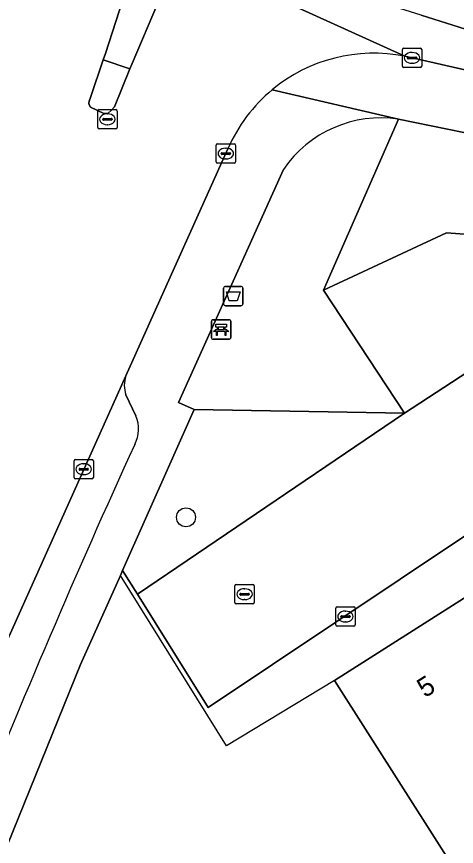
# Model space of a CAD drawing. Extents: x 163008 to 163854, y 382777 to 383982.
# Drawn here: x 163156.48 to 163179.19, y 383844.28 to 383887.16 of the extents above; entities that cross this region are included whole.
import ezdxf

# ---------------------------------------------------------------- set-up
doc = ezdxf.new("R2010")
doc.units = 0
for name, color, linetype in [('IMGEO_Afvalbak', 7, 'Continuous'), ('IMGEO_Bank', 7, 'Continuous'), ('IMGEO_Boom', 7, 'Continuous'), ('IMGEO_Groenvoorziening', 7, 'Continuous'), ('IMGEO_Hek', 7, 'Continuous'), ('IMGEO_Kolk', 7, 'Continuous'), ('IMGEO_Pand', 7, 'Continuous'), ('IMGEO_Pand_nummerreeks', 7, 'Continuous'), ('IMGEO_Parkeervlak_open', 7, 'Continuous'), ('IMGEO_Rijbaan_lokaal_gesloten', 7, 'Continuous'), ('IMGEO_Rijbaan_lokaal_open', 7, 'Continuous'), ('IMGEO_Rioolput', 7, 'Continuous'), ('IMGEO_Terreindeel_zand', 7, 'Continuous'), ('IMGEO_Verkeerseiland_open', 7, 'Continuous'), ('IMGEO_Voetpad_open', 7, 'Continuous')]:
    doc.layers.add(name, color=color, linetype=linetype)

msp = doc.modelspace()

# ---------------------------------------------------------------- linework, layer by layer
at = {"layer": 'IMGEO_Afvalbak'}
for p, q in [((163167.169, 383872.316), (163167.169, 383873.116)), ((163167.169, 383873.116), (163167.169, 383872.316)), ((163167.269, 383873.216), (163168.059, 383873.216)), ((163168.059, 383873.216), (163167.269, 383873.216)), ((163168.159, 383873.116), (163168.159, 383872.316)), ((163168.159, 383872.316), (163168.159, 383873.116)), ((163168.059, 383872.216), (163167.269, 383872.216)), ((163167.269, 383872.216), (163168.059, 383872.216))]:
    msp.add_line(p, q, dxfattribs=at)
msp.add_lwpolyline([(163167.312, 383872.93), (163168.016, 383872.93), (163167.867, 383872.46), (163167.461, 383872.46), (163167.312, 383872.93)], dxfattribs=at)
for centre, start, end in [((163167.269, 383873.116), 90, 180), ((163167.269, 383873.116), 90, 180), ((163168.059, 383873.116), 0, 90), ((163168.059, 383873.116), 360, 90), ((163167.269, 383872.316), 180, 270), ((163167.269, 383872.316), 180, 270), ((163168.059, 383872.316), 270, 0), ((163168.059, 383872.316), 270, 0)]:
    msp.add_arc(centre, 0.1, start, end, dxfattribs=at)
at = {"layer": 'IMGEO_Bank'}
for p, q in [((163166.54, 383870.563), (163166.54, 383871.404)), ((163166.54, 383871.404), (163166.54, 383870.563)), ((163166.615, 383871.488), (163167.456, 383871.488)), ((163167.456, 383871.488), (163166.615, 383871.488)), ((163167.54, 383871.413), (163167.54, 383870.572)), ((163167.54, 383870.572), (163167.54, 383871.413)), ((163167.237, 383870.886), (163166.844, 383870.886)), ((163166.849, 383870.994), (163166.849, 383871.1)), ((163166.893, 383871.1), (163166.893, 383870.994)), ((163167.181, 383871.106), (163166.899, 383871.106)), ((163166.899, 383870.988), (163167.181, 383870.988)), ((163167.187, 383870.994), (163167.187, 383871.1)), ((163167.231, 383871.1), (163167.231, 383870.994)), ((163167.465, 383870.488), (163166.624, 383870.488)), ((163166.624, 383870.488), (163167.465, 383870.488))]:
    msp.add_line(p, q, dxfattribs=at)
for points in [[(163166.843, 383871.106), (163166.757, 383871.106), (163166.757, 383871.267), (163167.32, 383871.267), (163167.32, 383871.106), (163167.237, 383871.106)], [(163166.787, 383870.886), (163166.645, 383870.886), (163166.757, 383870.988), (163166.843, 383870.988)], [(163166.837, 383870.879), (163166.837, 383870.672), (163166.794, 383870.672), (163166.794, 383870.879)], [(163167.237, 383870.988), (163167.32, 383870.988), (163167.432, 383870.886), (163167.293, 383870.886)], [(163167.287, 383870.879), (163167.287, 383870.672), (163167.243, 383870.672), (163167.243, 383870.879)]]:
    msp.add_lwpolyline(points, dxfattribs=at)
for centre, radius, start, end in [((163166.618, 383871.41), 0.0779, 92.4484, 184.2845), ((163166.618, 383871.41), 0.0779, 92.4484, 184.2845), ((163167.462, 383871.41), 0.0779, 2.4484, 94.2845), ((163167.462, 383871.41), 0.0779, 2.4484, 94.2845), ((163166.787, 383870.879), 0.00671, 2.8957, 87.1043), ((163166.844, 383870.879), 0.00671, 92.8957, 177.1043), ((163166.842, 383871.099), 0.00671, 2.8957, 87.1043), ((163166.842, 383870.995), 0.00671, 272.8957, 357.1043), ((163166.899, 383871.099), 0.00671, 92.8957, 177.1043), ((163166.899, 383870.995), 0.00671, 182.8957, 267.1043), ((163167.181, 383871.099), 0.00671, 2.8957, 87.1043), ((163167.181, 383870.995), 0.00671, 272.8957, 357.1043), ((163167.238, 383871.099), 0.00671, 92.8957, 177.1043), ((163167.238, 383870.995), 0.00671, 182.8957, 267.1043), ((163167.236, 383870.879), 0.00671, 2.8957, 87.1043), ((163167.293, 383870.879), 0.00671, 92.8957, 177.1043), ((163166.618, 383870.566), 0.0779, 182.4484, 274.2845), ((163166.618, 383870.566), 0.0779, 182.4484, 274.2845), ((163167.462, 383870.566), 0.0779, 272.4484, 4.2845), ((163167.462, 383870.566), 0.0779, 272.4484, 4.2845)]:
    msp.add_arc(centre, radius, start, end, dxfattribs=at)
at = {"layer": 'IMGEO_Boom'}
msp.add_circle((163165.224, 383861.28), 0.489, dxfattribs=at)
at = {"layer": 'IMGEO_Groenvoorziening'}
msp.add_lwpolyline([(163170.264, 383879.259), (163164.834, 383867.213), (163165.649, 383866.86), (163176.503, 383866.655), (163172.325, 383873.025), (163176.201, 383881.849)], dxfattribs=at)
for points in [[(163186.314, 383879.784), (163176.201, 383881.849), (163172.325, 383873.025), (163178.671, 383875.983), (163183.318, 383875.634)], [(163162.718, 383857.306), (163176.503, 383866.655), (163165.649, 383866.86), (163161.952, 383858.534)]]:
    msp.add_lwpolyline(points, close=True, dxfattribs=at)
msp.add_arc((163175.287, 383875.844), 6.075, 81.3504, 145.7878, dxfattribs=at)
at = {"layer": 'IMGEO_Hek'}
msp.add_lwpolyline([(163172.895, 383852.844), (163167.311, 383849.471), (163161.834, 383858.268)], dxfattribs=at)
at = {"layer": 'IMGEO_Kolk'}
for p, q in [((163176.398, 383884.595), (163176.398, 383885.447)), ((163176.473, 383885.521), (163177.325, 383885.521)), ((163177.399, 383885.447), (163177.399, 383884.595)), ((163176.657, 383885.015), (163176.657, 383885.027)), ((163177.095, 383884.978), (163176.697, 383884.978)), ((163176.7, 383885.064), (163177.098, 383885.064)), ((163176.886, 383885.301), (163176.911, 383885.301)), ((163177.141, 383885.027), (163177.141, 383885.015)), ((163177.325, 383884.521), (163176.473, 383884.521)), ((163176.909, 383884.741), (163176.884, 383884.741)), ((163166.781, 383879.651), (163166.781, 383880.503)), ((163166.856, 383880.577), (163167.708, 383880.577)), ((163167.269, 383880.357), (163167.294, 383880.357)), ((163167.782, 383880.503), (163167.782, 383879.651)), ((163167.04, 383880.071), (163167.04, 383880.083)), ((163167.478, 383880.034), (163167.08, 383880.034)), ((163167.083, 383880.12), (163167.481, 383880.12)), ((163167.292, 383879.797), (163167.267, 383879.797)), ((163167.524, 383880.083), (163167.524, 383880.071)), ((163167.708, 383879.577), (163166.856, 383879.577)), ((163159.441, 383863.341), (163159.441, 383864.193)), ((163159.516, 383864.267), (163160.368, 383864.267)), ((163159.929, 383864.047), (163159.954, 383864.047)), ((163160.442, 383864.193), (163160.442, 383863.341)), ((163159.7, 383863.761), (163159.7, 383863.773)), ((163160.138, 383863.724), (163159.74, 383863.724)), ((163159.743, 383863.81), (163160.141, 383863.81)), ((163159.952, 383863.487), (163159.927, 383863.487)), ((163160.184, 383863.773), (163160.184, 383863.761)), ((163160.368, 383863.267), (163159.516, 383863.267)), ((163173.033, 383856.652), (163173.885, 383856.652)), ((163172.958, 383855.726), (163172.958, 383856.578)), ((163173.26, 383856.195), (163173.658, 383856.195)), ((163173.446, 383856.432), (163173.471, 383856.432)), ((163173.959, 383856.578), (163173.959, 383855.726)), ((163173.217, 383856.146), (163173.217, 383856.158)), ((163173.655, 383856.109), (163173.257, 383856.109)), ((163173.469, 383855.872), (163173.444, 383855.872)), ((163173.701, 383856.158), (163173.701, 383856.146)), ((163173.885, 383855.652), (163173.033, 383855.652))]:
    msp.add_line(p, q, dxfattribs=at)
for points in [[(163176.398, 383884.595), (163176.398, 383885.447)], [(163176.473, 383885.521), (163177.325, 383885.521)], [(163177.399, 383885.447), (163177.399, 383884.595)], [(163177.325, 383884.521), (163176.473, 383884.521)], [(163166.781, 383879.651), (163166.781, 383880.503)], [(163166.856, 383880.577), (163167.708, 383880.577)], [(163167.782, 383880.503), (163167.782, 383879.651)], [(163167.708, 383879.577), (163166.856, 383879.577)], [(163159.441, 383863.341), (163159.441, 383864.193)], [(163159.516, 383864.267), (163160.368, 383864.267)], [(163160.442, 383864.193), (163160.442, 383863.341)], [(163160.368, 383863.267), (163159.516, 383863.267)], [(163173.033, 383856.652), (163173.885, 383856.652)], [(163172.958, 383855.726), (163172.958, 383856.578)], [(163173.959, 383856.578), (163173.959, 383855.726)], [(163173.885, 383855.652), (163173.033, 383855.652)]]:
    msp.add_lwpolyline(points, dxfattribs=at)
for centre, radius, start, end in [((163176.475, 383885.445), 0.0765, 91.552, 178.448), ((163176.475, 383885.445), 0.0765, 91.552, 178.448), ((163177.323, 383885.445), 0.0765, 1.552, 88.448), ((163177.323, 383885.445), 0.0765, 1.552, 88.448), ((163176.697, 383885.024), 0.0403, 85.8775, 175.7526), ((163176.694, 383885.014), 0.0366, 178.938, 274.7102), ((163177.098, 383885.021), 0.043, 264.8664, 352.4533), ((163177.102, 383885.026), 0.0386, 1.7309, 96.639), ((163176.475, 383884.597), 0.0765, 181.552, 268.448), ((163176.475, 383884.597), 0.0765, 181.552, 268.448), ((163177.323, 383884.597), 0.0765, 271.552, 358.448), ((163177.323, 383884.597), 0.0765, 271.552, 358.448), ((163166.858, 383880.501), 0.0765, 91.552, 178.448), ((163166.858, 383880.501), 0.0765, 91.552, 178.448), ((163167.706, 383880.501), 0.0765, 1.552, 88.448), ((163167.706, 383880.501), 0.0765, 1.552, 88.448), ((163167.08, 383880.08), 0.0403, 85.8775, 175.7526), ((163167.077, 383880.07), 0.0366, 178.938, 274.7102), ((163167.481, 383880.077), 0.043, 264.8664, 352.4533), ((163167.485, 383880.082), 0.0386, 1.7309, 96.639), ((163166.858, 383879.653), 0.0765, 181.552, 268.448), ((163166.858, 383879.653), 0.0765, 181.552, 268.448), ((163167.706, 383879.653), 0.0765, 271.552, 358.448), ((163167.706, 383879.653), 0.0765, 271.552, 358.448), ((163159.518, 383864.191), 0.0765, 91.552, 178.448), ((163159.518, 383864.191), 0.0765, 91.552, 178.448), ((163160.366, 383864.191), 0.0765, 1.552, 88.448), ((163160.366, 383864.191), 0.0765, 1.552, 88.448), ((163159.74, 383863.77), 0.0403, 85.8775, 175.7526), ((163159.737, 383863.76), 0.0366, 178.938, 274.7102), ((163160.141, 383863.767), 0.043, 264.8664, 352.4533), ((163160.145, 383863.772), 0.0386, 1.7309, 96.639), ((163159.518, 383863.343), 0.0765, 181.552, 268.448), ((163159.518, 383863.343), 0.0765, 181.552, 268.448), ((163160.366, 383863.343), 0.0765, 271.552, 358.448), ((163160.366, 383863.343), 0.0765, 271.552, 358.448), ((163173.035, 383856.576), 0.0765, 91.552, 178.448), ((163173.035, 383856.576), 0.0765, 91.552, 178.448), ((163173.883, 383856.576), 0.0765, 1.552, 88.448), ((163173.883, 383856.576), 0.0765, 1.552, 88.448), ((163173.257, 383856.155), 0.0403, 85.8775, 175.7526), ((163173.662, 383856.157), 0.0386, 1.7309, 96.639), ((163173.254, 383856.145), 0.0366, 178.938, 274.7102), ((163173.658, 383856.152), 0.043, 264.8664, 352.4533), ((163173.035, 383855.728), 0.0765, 181.552, 268.448), ((163173.035, 383855.728), 0.0765, 181.552, 268.448), ((163173.883, 383855.728), 0.0765, 271.552, 358.448), ((163173.883, 383855.728), 0.0765, 271.552, 358.448)]:
    msp.add_arc(centre, radius, start, end, dxfattribs=at)
for centre, major_axis, ratio, start_param, end_param in [((163176.885, 383885.021), (-0.387, 0.002), 0.722429, 4.712389, 7.853982), ((163176.91, 383885.021), (-0.39, 0.002), 0.717154, 1.570796, 4.712389), ((163167.268, 383880.077), (-0.387, 0.002), 0.722429, 4.712389, 7.853982), ((163167.293, 383880.077), (-0.39, 0.002), 0.717154, 1.570796, 4.712389), ((163159.928, 383863.767), (-0.387, 0.002), 0.722429, 4.712389, 7.853982), ((163159.953, 383863.767), (-0.39, 0.002), 0.717154, 1.570796, 4.712389), ((163173.445, 383856.152), (-0.387, 0.002), 0.722429, 4.712389, 7.853982), ((163173.47, 383856.152), (-0.39, 0.002), 0.717154, 1.570796, 4.712389)]:
    msp.add_ellipse(centre, major_axis=major_axis, ratio=ratio, start_param=start_param, end_param=end_param, dxfattribs=at)
at = {"layer": 'IMGEO_Pand'}
msp.add_lwpolyline([(163184.162, 383850.263), (163179.744, 383857.204), (163172.895, 383852.844), (163180.022, 383841.65), (163183.059, 383843.584), (163183.393, 383843.06), (163186.078, 383844.773), (163185.545, 383846.3), (163185.353, 383846.851)], close=True, dxfattribs=at)
at = {"layer": 'IMGEO_Parkeervlak_open'}
msp.add_lwpolyline([(163176.503, 383866.655), (163189.535, 383875.168), (163183.318, 383875.634), (163178.671, 383875.983), (163172.325, 383873.025)], close=True, dxfattribs=at)
for points in [[(163162.118, 383868.591), (163154.646, 383851.944), (163148.967, 383836.844), (163146.333, 383828.404), (163140.456, 383807.668)], [(163162.632, 383866.518), (163162.124, 383867.603)]]:
    msp.add_lwpolyline(points, dxfattribs=at)
for centre, radius, start, end in [((163163.568, 383868.106), 1.529, 161.4992, 199.1967), ((163161.111, 383865.838), 1.666, 331.6288, 24.0915), ((163552.202, 383686.979), 428.387, 155.43858, 158.34041)]:
    msp.add_arc(centre, radius, start, end, dxfattribs=at)
at = {"layer": 'IMGEO_Rijbaan_lokaal_gesloten'}
for points in [[(163140.375, 383901.675), (163150.835, 383896.695), (163151.312, 383896.545), (163176.519, 383885.108), (163180.532, 383884.198), (163180.963, 383886.1), (163177.375, 383887.226), (163172.591, 383888.748), (163165.416, 383891.903), (163148.087, 383900.121), (163138.085, 383904.472)], [(163176.519, 383885.108), (163151.312, 383896.545), (163150.835, 383896.695)], [(163177.375, 383887.226), (163180.963, 383886.1), (163182.419, 383892.521)], [(163133.142, 383781.963), (163134.009, 383784.656), (163134.705, 383787.199), (163140.456, 383807.668), (163146.333, 383828.404), (163148.967, 383836.844), (163154.646, 383851.944), (163162.118, 383868.591), (163167.391, 383880.325)]]:
    msp.add_lwpolyline(points, dxfattribs=at)
msp.add_lwpolyline([(163160.229, 383882.595), (163160.213, 383882.688), (163160.232, 383882.78), (163160.299, 383882.971), (163160.953, 383884.922), (163161.064, 383885.252), (163162.138, 383888.57), (163162.565, 383889.915), (163162.945, 383889.898), (163163.381, 383889.731), (163163.848, 383889.506), (163164.121, 383889.297), (163164.172, 383889.187), (163164.172, 383889.034), (163164.189, 383888.917), (163163.808, 383887.935), (163162.445, 383884.737), (163162.327, 383884.461), (163161.528, 383882.5), (163161.362, 383882.31), (163161.203, 383882.162), (163161.037, 383882.14), (163160.989, 383882.14), (163160.285, 383882.481)], close=True, dxfattribs=at)
for centre, radius, start, end in [((163174.918, 383877.061), 8.204, 78.749, 129.6976), ((163174.921, 383877.059), 8.208, 129.7015, 156.5527)]:
    msp.add_arc(centre, radius, start, end, dxfattribs=at)
at = {"layer": 'IMGEO_Rijbaan_lokaal_open'}
msp.add_lwpolyline([(163192.849, 383869.165), (163195.577, 383871.58), (163204.223, 383877.406), (163194.116, 383878.484), (163189.535, 383875.168), (163176.503, 383866.655), (163162.718, 383857.306), (163166.375, 383851.456)], close=True, dxfattribs=at)
at = {"layer": 'IMGEO_Rioolput'}
for p, q in [((163160.741, 383882.35), (163161.593, 383882.35)), ((163160.666, 383881.424), (163160.666, 383882.276)), ((163161.154, 383882.13), (163161.179, 383882.13)), ((163161.667, 383882.276), (163161.667, 383881.424)), ((163160.925, 383881.844), (163160.925, 383881.856)), ((163161.363, 383881.807), (163160.965, 383881.807)), ((163160.968, 383881.893), (163161.366, 383881.893)), ((163161.177, 383881.57), (163161.152, 383881.57)), ((163161.409, 383881.856), (163161.409, 383881.844)), ((163161.593, 383881.35), (163160.741, 383881.35)), ((163167.749, 383856.88), (163167.749, 383857.732)), ((163167.824, 383857.806), (163168.676, 383857.806)), ((163168.237, 383857.586), (163168.262, 383857.586)), ((163168.75, 383857.732), (163168.75, 383856.88)), ((163168.008, 383857.3), (163168.008, 383857.312)), ((163168.446, 383857.263), (163168.048, 383857.263)), ((163168.051, 383857.349), (163168.449, 383857.349)), ((163168.492, 383857.312), (163168.492, 383857.3)), ((163168.676, 383856.806), (163167.824, 383856.806)), ((163168.26, 383857.026), (163168.235, 383857.026))]:
    msp.add_line(p, q, dxfattribs=at)
for points in [[(163160.741, 383882.35), (163161.593, 383882.35)], [(163160.666, 383881.424), (163160.666, 383882.276)], [(163161.667, 383882.276), (163161.667, 383881.424)], [(163161.593, 383881.35), (163160.741, 383881.35)], [(163167.749, 383856.88), (163167.749, 383857.732)], [(163167.824, 383857.806), (163168.676, 383857.806)], [(163168.75, 383857.732), (163168.75, 383856.88)], [(163168.676, 383856.806), (163167.824, 383856.806)]]:
    msp.add_lwpolyline(points, dxfattribs=at)
for centre, radius, start, end in [((163160.743, 383882.274), 0.0765, 91.552, 178.448), ((163160.743, 383882.274), 0.0765, 91.552, 178.448), ((163161.591, 383882.274), 0.0765, 1.552, 88.448), ((163161.591, 383882.274), 0.0765, 1.552, 88.448), ((163160.965, 383881.853), 0.0403, 85.8775, 175.7526), ((163160.962, 383881.843), 0.0366, 178.938, 274.7102), ((163161.366, 383881.85), 0.043, 264.8664, 352.4533), ((163161.37, 383881.855), 0.0386, 1.7309, 96.639), ((163160.743, 383881.426), 0.0765, 181.552, 268.448), ((163160.743, 383881.426), 0.0765, 181.552, 268.448), ((163161.591, 383881.426), 0.0765, 271.552, 358.448), ((163161.591, 383881.426), 0.0765, 271.552, 358.448), ((163167.826, 383857.73), 0.0765, 91.552, 178.448), ((163167.826, 383857.73), 0.0765, 91.552, 178.448), ((163168.674, 383857.73), 0.0765, 1.552, 88.448), ((163168.674, 383857.73), 0.0765, 1.552, 88.448), ((163168.048, 383857.309), 0.0403, 85.8775, 175.7526), ((163168.045, 383857.299), 0.0366, 178.938, 274.7102), ((163168.449, 383857.306), 0.043, 264.8664, 352.4533), ((163168.453, 383857.311), 0.0386, 1.7309, 96.639), ((163167.826, 383856.882), 0.0765, 181.552, 268.448), ((163167.826, 383856.882), 0.0765, 181.552, 268.448), ((163168.674, 383856.882), 0.0765, 271.552, 358.448), ((163168.674, 383856.882), 0.0765, 271.552, 358.448)]:
    msp.add_arc(centre, radius, start, end, dxfattribs=at)
for centre, major_axis, ratio, start_param, end_param in [((163161.153, 383881.85), (-0.387, 0.002), 0.722429, 4.712389, 7.853982), ((163161.178, 383881.85), (-0.39, 0.002), 0.717154, 1.570796, 4.712389), ((163168.236, 383857.306), (-0.387, 0.002), 0.722429, 4.712389, 7.853982), ((163168.261, 383857.306), (-0.39, 0.002), 0.717154, 1.570796, 4.712389)]:
    msp.add_ellipse(centre, major_axis=major_axis, ratio=ratio, start_param=start_param, end_param=end_param, dxfattribs=at)
at = {"layer": 'IMGEO_Terreindeel_zand'}
msp.add_lwpolyline([(163230.891, 383874.924), (163204.223, 383877.406), (163195.577, 383871.58), (163196.79, 383868.62), (163194.526, 383867.115), (163192.849, 383869.165), (163166.375, 383851.456), (163162.718, 383857.306), (163161.952, 383858.534), (163161.834, 383858.268), (163159.781, 383853.683), (163156.015, 383844.361)], dxfattribs=at)
msp.add_lwpolyline([(163195.754, 383845.252), (163195.144, 383844.863), (163193.33, 383843.709), (163191.444, 383847.086), (163186.393, 383843.871), (163186.078, 383844.773), (163183.393, 383843.06), (163183.059, 383843.584), (163180.022, 383841.65), (163172.895, 383852.844), (163179.744, 383857.204), (163185.974, 383861.17), (163191.753, 383864.849), (163194.544, 383860.702), (163196.544, 383857.731), (163192.855, 383855.383), (163194.184, 383853.153), (163197.312, 383846.244)], close=True, dxfattribs=at)
at = {"layer": 'IMGEO_Verkeerseiland_open'}
msp.add_lwpolyline([(163162.327, 383884.461), (163160.953, 383884.922), (163160.299, 383882.971), (163160.232, 383882.78), (163160.213, 383882.688), (163160.229, 383882.595), (163160.285, 383882.481), (163160.989, 383882.14), (163161.037, 383882.14), (163161.203, 383882.162), (163161.362, 383882.31), (163161.528, 383882.5)], close=True, dxfattribs=at)
at = {"layer": 'IMGEO_Voetpad_open'}
msp.add_lwpolyline([(163163.808, 383887.935), (163162.138, 383888.57), (163161.064, 383885.252), (163160.953, 383884.922), (163162.327, 383884.461), (163162.445, 383884.737)], close=True, dxfattribs=at)
for points in [[(163213.961, 383879.687), (163207.244, 383880.374), (163207.193, 383879.877), (163194.626, 383881.234), (163194.736, 383881.725), (163190.416, 383882.267), (163181.974, 383883.871), (163180.532, 383884.198), (163176.519, 383885.108)], [(163169.678, 383883.374), (163176.201, 383881.849), (163186.314, 383879.784), (163194.116, 383878.484), (163204.223, 383877.406), (163230.891, 383874.924), (163230.886, 383874.604), (163235.215, 383874.595), (163239.71, 383874.352), (163240.298, 383874.177), (163241.573, 383873.797), (163245.308, 383872.684), (163284.768, 383860.885), (163285.202, 383860.755), (163285.821, 383860.573), (163309.58, 383853.577), (163311.763, 383852.932), (163323.859, 383849.376), (163328.139, 383848.118), (163328.876, 383850.219), (163328.897, 383850.341)], [(163176.201, 383881.849), (163169.678, 383883.374)], [(163167.391, 383880.325), (163162.118, 383868.591)], [(163152.825, 383835.531), (163156.015, 383844.361), (163159.781, 383853.683), (163161.834, 383858.268), (163161.952, 383858.534), (163165.649, 383866.86), (163164.834, 383867.213), (163170.264, 383879.259)], [(163162.124, 383867.603), (163162.632, 383866.518)]]:
    msp.add_lwpolyline(points, dxfattribs=at)
for centre, radius, start, end in [((163174.918, 383877.061), 8.204, 78.749, 129.6976), ((163174.921, 383877.059), 8.208, 129.7015, 156.5527), ((163175.287, 383875.844), 6.075, 81.3504, 145.7878), ((163163.568, 383868.106), 1.529, 161.4992, 199.1967), ((163161.111, 383865.838), 1.666, 331.6288, 24.0915), ((163552.202, 383686.979), 428.387, 155.43858, 158.34041)]:
    msp.add_arc(centre, radius, start, end, dxfattribs=at)

# ---------------------------------------------------------------- texts
at = {"layer": 'IMGEO_Pand_nummerreeks'}
msp.add_text('5', height=1, rotation=32.481, dxfattribs=at).set_placement((163177.566, 383851.929))

doc.saveas('drawing.dxf')
